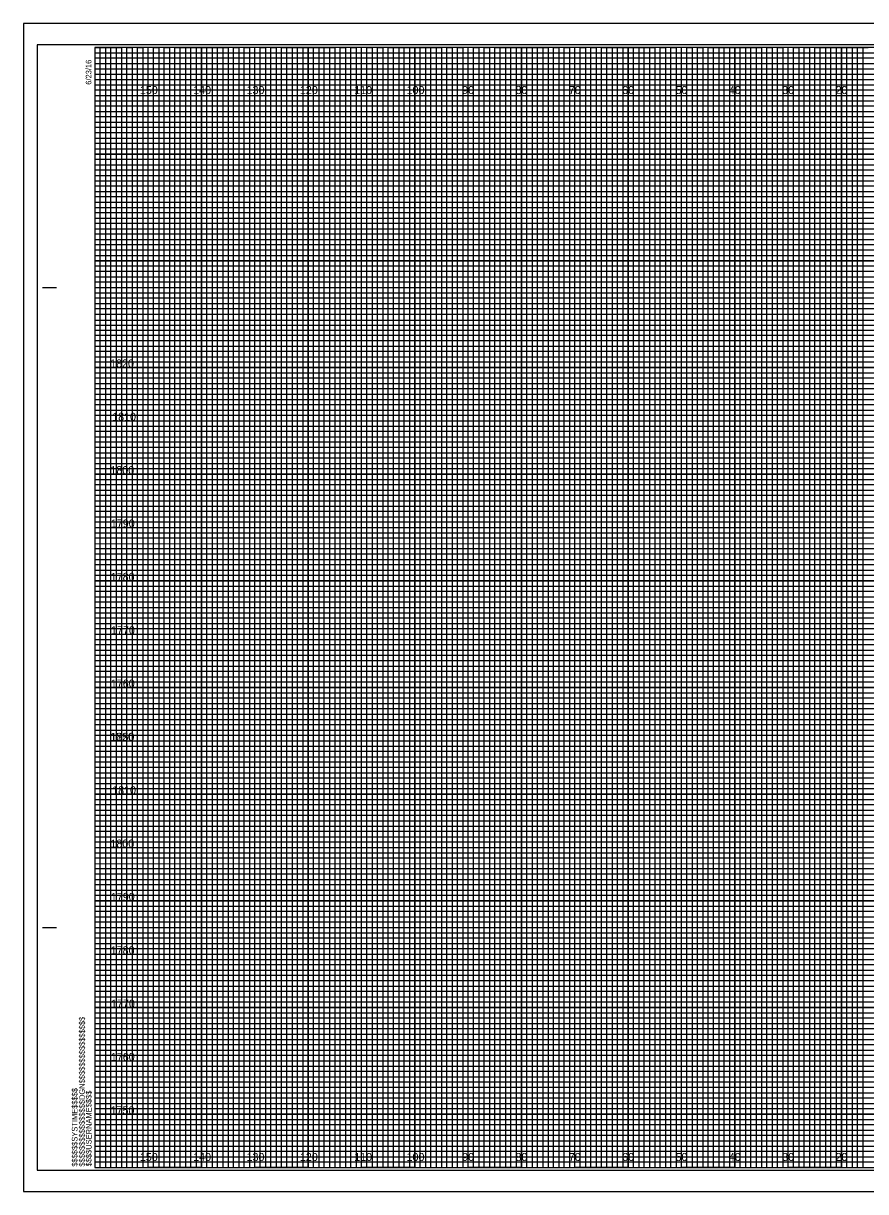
# Model space of a CAD drawing. Extents: x -419 to 4739, y -630 to 13534.
# Drawn here: x 476.2 to 634.1, y 1968 to 2187 of the extents above; entities that cross this region are included whole.
import ezdxf

# ---------------------------------------------------------------- set-up
doc = ezdxf.new("R2010")
doc.units = 0
for name, color, linetype in [('Old_Level_62', 7, 'Continuous'), ('Pattern 1', 7, 'Continuous'), ('Pattern 18', 7, 'Continuous'), ('Pattern 4', 7, 'Continuous'), ('Pattern 5', 7, 'Continuous'), ('Prop Dimension', 7, 'Continuous'), ('Prop Horizontal Alignment', 7, 'Continuous'), ('Raster_Level_0', 7, 'Continuous'), ('Scratch_Level_0', 7, 'Continuous'), ('Scratch_Level_3', 7, 'Continuous'), ('Scratch_Level_5', 7, 'Continuous')]:
    doc.layers.add(name, color=color, linetype=linetype)

msp = doc.modelspace()

# ---------------------------------------------------------------- linework, layer by layer
at = {"layer": 'Old_Level_62'}
for p, q in [((479.78, 2137.54), (482.28, 2137.54)), ((479.88, 2137.54), (482.38, 2137.54)), ((479.78, 2017.54), (482.28, 2017.54)), ((479.88, 2017.54), (482.38, 2017.54)), ((489.58, 1972.54), (489.58, 1972.54)), ((489.58, 1972.54), (489.58, 1972.54)), ((489.58, 1972.54), (489.58, 1972.54)), ((489.58, 1972.54), (489.58, 1972.54)), ((489.58, 1972.54), (489.58, 1972.54)), ((489.58, 1972.54), (489.58, 1972.54)), ((489.58, 1972.54), (489.58, 1972.54))]:
    msp.add_line(p, q, dxfattribs=at)
msp.add_lwpolyline([(809.58, 2182.54), (489.58, 2182.54), (489.58, 1972.54), (809.58, 1972.54)], close=True, dxfattribs=at)
at = {"layer": 'Pattern 18'}
msp.add_lwpolyline([(476.18, 1968.04), (812.88, 1968.04), (812.88, 2187.04), (476.18, 2187.04)], close=True, dxfattribs=at)
at = {"layer": 'Pattern 4'}
for p, q in [((489.58, 2181.54), (749.58, 2181.54)), ((749.58, 2180.52), (489.58, 2180.52)), ((489.58, 2180.52), (489.58, 2179.54)), ((489.58, 2179.54), (749.58, 2179.54)), ((749.58, 2178.43), (489.58, 2178.43)), ((489.58, 2178.43), (489.58, 2176.54)), ((489.58, 2176.54), (809.58, 2176.54))]:
    msp.add_line(p, q, dxfattribs=at)
for points in [[(489.58, 2175.54), (759.58, 2175.54), (809.58, 2175.54), (809.58, 2174.54), (489.58, 2174.54)], [(489.58, 2173.54), (809.58, 2173.54), (809.58, 2171.54), (489.58, 2171.54)], [(489.58, 2170.54), (809.58, 2170.54), (809.58, 2169.54), (489.58, 2169.52)], [(489.58, 2168.54), (809.58, 2168.54), (809.58, 2166.54), (489.58, 2166.54)], [(489.58, 2165.54), (809.58, 2165.54), (809.58, 2164.54), (489.58, 2164.54)], [(489.58, 2163.54), (809.58, 2163.54), (809.58, 2161.54), (489.58, 2161.54)], [(489.58, 2160.54), (809.58, 2160.54), (809.58, 2159.54), (489.58, 2159.54)], [(489.58, 2158.54), (809.58, 2158.54), (809.58, 2156.54), (489.58, 2156.54)], [(489.58, 2155.54), (809.58, 2155.54), (809.58, 2154.54), (489.58, 2154.54)], [(489.58, 2153.54), (809.58, 2153.54), (809.58, 2151.54), (489.58, 2151.54)], [(489.58, 2150.54), (809.58, 2150.54), (809.58, 2149.54), (489.58, 2149.54)], [(489.58, 2148.54), (809.58, 2148.54), (809.58, 2146.49), (809.58, 2145.54), (809.58, 2144.54), (489.58, 2144.54)], [(489.58, 2146.54), (809.58, 2146.54), (809.58, 2145.54), (489.58, 2145.54)], [(489.58, 2143.54), (809.58, 2143.54), (809.58, 2141.54), (489.58, 2141.57)], [(489.58, 2141.57), (809.58, 2141.54), (809.58, 2140.54), (489.58, 2140.54)], [(489.58, 2139.54), (809.58, 2139.54), (809.58, 2138.54), (489.58, 2138.54)], [(489.58, 2136.54), (809.58, 2136.54), (809.58, 2135.54), (489.58, 2135.54)], [(489.58, 2134.54), (809.58, 2134.54), (809.58, 2133.54), (489.58, 2133.54)], [(489.51, 2131.43), (809.58, 2131.43), (809.58, 2130.42), (489.51, 2130.42)], [(489.58, 2129.54), (809.58, 2129.54), (809.58, 2128.54), (489.58, 2128.54)], [(489.58, 2126.54), (809.58, 2126.54), (809.58, 2125.54), (489.58, 2125.54)], [(489.58, 2124.54), (809.58, 2124.54), (809.58, 2123.54), (489.58, 2123.54)], [(489.58, 2121.54), (809.58, 2121.54), (809.58, 2120.54), (489.58, 2120.54)], [(489.58, 2119.54), (809.58, 2119.54), (809.58, 2118.54), (489.58, 2118.54)], [(489.58, 2116.54), (809.58, 2116.54), (809.58, 2115.54), (489.58, 2115.54)], [(489.58, 2114.54), (809.58, 2114.54), (809.58, 2113.54), (489.58, 2113.54)], [(489.58, 2111.54), (809.58, 2111.54), (809.57, 2110.52), (489.58, 2110.54)], [(489.58, 2109.54), (809.58, 2109.54), (809.58, 2108.54), (489.58, 2108.54)], [(489.58, 2106.54), (809.58, 2106.54), (809.58, 2105.54), (489.58, 2105.54)], [(489.58, 2104.54), (809.58, 2104.54), (809.58, 2103.54), (489.58, 2103.54)], [(489.58, 2101.54), (809.58, 2101.54), (809.58, 2100.54), (489.58, 2100.54)], [(489.58, 2099.54), (809.58, 2099.54), (809.58, 2098.54), (489.58, 2098.54)], [(489.58, 2096.54), (809.58, 2096.54), (809.58, 2095.54), (489.58, 2095.54)], [(489.58, 2094.54), (809.58, 2094.54), (809.58, 2093.54), (489.58, 2093.54)], [(489.58, 2091.54), (809.58, 2091.54), (809.58, 2090.54), (489.58, 2090.54)], [(489.58, 2089.53), (809.65, 2089.45), (809.58, 2088.54), (489.58, 2088.54)], [(489.58, 2086.54), (809.58, 2086.54), (809.58, 2085.54), (489.58, 2085.54)], [(489.58, 2084.54), (809.58, 2084.54), (809.58, 2083.54), (489.58, 2083.54)], [(489.58, 2081.54), (809.58, 2081.54), (809.58, 2080.54), (489.58, 2080.54)], [(489.58, 2079.54), (809.58, 2079.54), (809.58, 2078.54), (489.58, 2078.54)], [(489.58, 2076.54), (809.58, 2076.54), (809.58, 2075.54), (489.58, 2075.54)], [(489.58, 2074.54), (809.58, 2074.54), (809.58, 2073.54), (489.58, 2073.54)], [(489.58, 2071.54), (809.58, 2071.54), (809.58, 2070.54), (489.58, 2070.54)], [(489.58, 2069.54), (809.58, 2069.54), (809.58, 2068.54), (489.58, 2068.54)], [(489.58, 2066.54), (809.58, 2066.54), (809.58, 2065.54), (489.58, 2065.54)], [(489.58, 2064.54), (809.58, 2064.54), (809.58, 2063.54), (489.58, 2063.54)], [(489.58, 2061.54), (809.58, 2061.54), (809.58, 2060.54), (489.58, 2060.54)], [(489.58, 2059.54), (809.58, 2059.54), (809.58, 2058.54), (489.58, 2058.54)], [(489.58, 2056.54), (809.58, 2056.54), (809.58, 2055.54), (489.58, 2055.54)], [(489.58, 2054.54), (809.58, 2054.54), (809.58, 2053.54), (489.58, 2053.54)], [(489.58, 2051.54), (809.58, 2051.54), (809.57, 2050.52), (489.58, 2050.54)], [(489.58, 2049.54), (809.58, 2049.54), (809.58, 2048.54), (489.58, 2048.54)], [(489.58, 2046.54), (809.58, 2046.54), (809.58, 2045.54), (489.58, 2045.54)], [(489.58, 2044.54), (809.58, 2044.54), (809.58, 2043.54), (489.58, 2043.54)], [(489.58, 2041.54), (809.58, 2041.54), (809.58, 2040.54), (489.58, 2040.54)], [(489.58, 2039.54), (809.58, 2039.54), (809.58, 2038.54), (489.58, 2038.54)], [(489.58, 2036.54), (809.58, 2036.54), (809.58, 2035.54), (489.58, 2035.54)], [(489.58, 2034.54), (809.58, 2034.54), (809.58, 2033.54), (489.58, 2033.54)], [(489.58, 2031.54), (809.58, 2031.54), (809.58, 2030.54), (489.58, 2030.54)], [(489.58, 2029.53), (809.65, 2029.45), (809.58, 2028.54), (489.58, 2028.54)], [(489.58, 2026.54), (809.58, 2026.54), (809.58, 2025.54), (489.58, 2025.54)], [(489.58, 2024.54), (809.58, 2024.54), (809.58, 2023.54), (489.58, 2023.54)], [(489.58, 2021.54), (809.58, 2021.54), (809.58, 2020.54), (489.58, 2020.54)], [(489.58, 2019.54), (809.58, 2019.54), (809.58, 2018.54), (489.58, 2018.54)], [(489.58, 2016.54), (809.58, 2016.54), (809.58, 2015.54), (489.58, 2015.54)], [(489.58, 2014.54), (809.58, 2014.54), (809.58, 2013.54), (489.58, 2013.54)], [(489.58, 2011.54), (809.58, 2011.54), (809.58, 2010.54), (489.58, 2010.54)], [(489.58, 2009.54), (809.58, 2009.54), (809.58, 2008.54), (489.58, 2008.54)], [(489.58, 2006.54), (809.58, 2006.54), (809.58, 2005.54), (489.58, 2005.54)], [(489.58, 2004.54), (809.58, 2004.54), (809.58, 2003.54), (489.58, 2003.54)], [(489.58, 2001.54), (809.58, 2001.54), (809.58, 2000.54), (489.58, 2000.54)], [(489.58, 1999.54), (809.58, 1999.54), (809.58, 1998.54), (489.58, 1998.54)], [(489.58, 1996.54), (809.58, 1996.54), (809.58, 1995.54), (489.58, 1995.54)], [(489.58, 1994.54), (809.58, 1994.54), (809.58, 1993.54), (489.58, 1993.54)], [(489.58, 1991.54), (809.58, 1991.54), (809.58, 1990.54), (489.58, 1990.54)], [(489.58, 1989.54), (809.58, 1989.54), (809.58, 1988.54), (489.58, 1988.54)], [(489.58, 1986.54), (809.58, 1986.54), (809.58, 1985.54), (489.58, 1985.54)], [(489.58, 1984.54), (809.58, 1984.54), (809.58, 1983.54), (489.58, 1983.54)], [(489.58, 1981.54), (809.58, 1981.54), (809.58, 1980.54), (489.58, 1980.54)], [(489.58, 1979.54), (809.58, 1979.54), (809.58, 1978.54), (489.58, 1978.54)], [(489.58, 1976.54), (809.58, 1976.54), (809.58, 1975.54), (489.58, 1975.54)], [(489.58, 1974.54), (809.58, 1974.54), (809.58, 1973.54), (489.58, 1973.54)]]:
    msp.add_lwpolyline(points, dxfattribs=at)
at = {"layer": 'Pattern 5'}
for p, q in [((812.88, 2187.04), (476.18, 2187.04)), ((476.18, 2187.04), (476.18, 1968.04)), ((476.18, 1968.04), (812.88, 1968.04))]:
    msp.add_line(p, q, dxfattribs=at)
at = {"layer": 'Prop Dimension'}
for points in [[(489.58, 1972.54), (490.58, 1972.54), (490.58, 2182.54), (491.58, 2182.54), (491.58, 1972.54)], [(491.58, 1972.54), (492.58, 1972.54), (492.58, 2182.54), (493.58, 2182.54), (493.58, 1972.54)], [(494.58, 1972.54), (495.58, 1972.54), (495.58, 2182.54), (496.58, 2182.54), (496.58, 1972.54)], [(496.58, 1972.54), (497.58, 1972.54), (497.58, 2182.54), (498.58, 2182.54), (498.58, 1972.54)], [(499.58, 1972.54), (500.58, 1972.54), (500.58, 2182.54), (501.58, 2182.54), (501.58, 1972.54)], [(501.58, 1972.54), (502.58, 1972.54), (502.58, 2182.54), (503.58, 2182.54), (503.58, 1972.54)], [(504.58, 1972.54), (505.58, 1972.54), (505.58, 2182.54), (506.58, 2182.54), (506.58, 1972.54)], [(506.58, 1972.54), (507.58, 1972.54), (507.58, 2182.54), (508.58, 2182.54), (508.58, 1972.54)], [(509.58, 1972.54), (510.58, 1972.54), (510.58, 2182.54), (511.58, 2182.54), (511.58, 1972.54)], [(511.58, 1972.54), (512.58, 1972.54), (512.58, 2182.54), (513.58, 2182.54), (513.58, 1972.54)], [(514.58, 1972.54), (515.58, 1972.54), (515.58, 2182.54), (516.58, 2182.54), (516.58, 1972.54)], [(516.58, 1972.54), (517.58, 1972.54), (517.58, 2182.54), (518.58, 2182.54), (518.58, 1972.54)], [(519.58, 1972.54), (520.58, 1972.54), (520.58, 2182.54), (521.58, 2182.54), (521.58, 1972.54)], [(521.58, 1972.54), (522.58, 1972.54), (522.58, 2182.54), (523.58, 2182.54), (523.58, 1972.54)], [(524.58, 1972.54), (525.58, 1972.54), (525.58, 2182.54), (526.58, 2182.54), (526.58, 1972.54)], [(526.58, 1972.54), (527.58, 1972.54), (527.58, 2182.54), (528.58, 2182.54), (528.58, 1972.54)], [(529.58, 1972.54), (530.58, 1972.54), (530.58, 2182.54), (531.58, 2182.54), (531.58, 1972.54)], [(531.58, 1972.54), (532.58, 1972.54), (532.58, 2182.54), (533.58, 2182.54), (533.58, 1972.54)], [(534.58, 1972.54), (535.58, 1972.54), (535.58, 2182.54), (536.58, 2182.54), (536.58, 1972.54)], [(536.58, 1972.54), (537.58, 1972.54), (537.58, 2182.54), (538.58, 2182.54), (538.58, 1972.54)], [(539.58, 1972.54), (540.58, 1972.54), (540.58, 2182.54), (541.58, 2182.54), (541.58, 1972.54)], [(541.58, 1972.54), (542.58, 1972.54), (542.58, 2182.54), (543.58, 2182.54), (543.58, 1972.54)], [(544.58, 1972.54), (545.58, 1972.54), (545.58, 2182.54), (546.58, 2182.54), (546.58, 1972.54)], [(546.58, 1972.54), (547.58, 1972.54), (547.58, 2182.54), (548.58, 2182.54), (548.58, 1972.54)], [(549.58, 1972.54), (550.58, 1972.54), (550.58, 2182.54), (551.58, 2182.54), (551.58, 1972.54)], [(551.58, 1972.54), (552.58, 1972.54), (552.58, 2182.54), (553.58, 2182.54), (553.58, 1972.54)], [(554.58, 1972.54), (555.58, 1972.54), (555.58, 2182.54), (556.58, 2182.54), (556.58, 1972.54)], [(556.58, 1972.54), (557.58, 1972.54), (557.58, 2182.54), (558.58, 2182.54), (558.58, 1972.54)], [(559.58, 1972.54), (560.58, 1972.54), (560.58, 2182.54), (561.58, 2182.54), (561.58, 1972.54)], [(561.58, 1972.54), (562.58, 1972.54), (562.58, 2182.54), (563.58, 2182.54), (563.58, 1972.54)], [(564.58, 1972.54), (565.58, 1972.54), (565.58, 2182.54), (566.58, 2182.54), (566.58, 1972.54)], [(566.58, 1972.54), (567.58, 1972.54), (567.58, 2182.54), (568.58, 2182.54), (568.58, 1972.54)], [(569.58, 1972.54), (570.58, 1972.54), (570.58, 2182.54), (571.58, 2182.54), (571.58, 1972.54)], [(571.58, 1972.54), (572.58, 1972.54), (572.58, 2182.54), (573.58, 2182.54), (573.58, 1972.54)], [(574.58, 1972.54), (575.58, 1972.54), (575.58, 2182.54), (576.58, 2182.54), (576.58, 1972.54)], [(576.58, 1972.54), (577.58, 1972.54), (577.58, 2182.54), (578.58, 2182.54), (578.58, 1972.54)], [(579.58, 1972.54), (580.58, 1972.54), (580.58, 2182.54), (581.58, 2182.54), (581.58, 1972.54)], [(581.58, 1972.54), (582.58, 1972.54), (582.58, 2182.54), (583.58, 2182.54), (583.58, 1972.54)], [(584.58, 1972.54), (585.58, 1972.54), (585.58, 2182.54), (586.58, 2182.54), (586.58, 1972.54)], [(586.58, 1972.54), (587.58, 1972.54), (587.58, 2182.54), (588.58, 2182.54), (588.58, 1972.54)], [(589.58, 1972.54), (590.58, 1972.54), (590.58, 2182.54), (591.58, 2182.54), (591.58, 1972.54)], [(591.58, 1972.54), (592.58, 1972.54), (592.58, 2182.54), (593.58, 2182.54), (593.58, 1972.54)], [(594.58, 1972.54), (595.58, 1972.54), (595.58, 2182.54), (596.58, 2182.54), (596.58, 1972.54)], [(596.58, 1972.54), (597.58, 1972.54), (597.58, 2182.54), (598.58, 2182.54), (598.58, 1972.54)], [(599.58, 1972.54), (600.58, 1972.54), (600.58, 2182.54), (601.58, 2182.54), (601.58, 1972.54)], [(601.58, 1972.54), (602.58, 1972.54), (602.58, 2182.54), (603.58, 2182.54), (603.58, 1972.54)], [(604.58, 1972.54), (605.58, 1972.54), (605.58, 2182.54), (606.58, 2182.54), (606.58, 1972.54)], [(606.58, 1972.54), (607.58, 1972.54), (607.58, 2182.54), (608.58, 2182.54), (608.58, 1972.54)], [(609.58, 1972.54), (610.58, 1972.54), (610.58, 2182.54), (611.58, 2182.54), (611.58, 1972.54)], [(611.58, 1972.54), (612.58, 1972.54), (612.58, 2182.54), (613.58, 2182.54), (613.58, 1972.54)], [(614.58, 1972.54), (615.58, 1972.54), (615.58, 2182.54), (616.58, 2182.54), (616.58, 1972.54)], [(616.58, 1972.54), (617.58, 1972.54), (617.58, 2182.54), (618.58, 2182.54), (618.58, 1972.54)], [(619.58, 1972.54), (620.58, 1972.54), (620.58, 2182.54), (621.58, 2182.54), (621.58, 1972.54)], [(621.58, 1972.54), (622.58, 1972.54), (622.58, 2182.54), (623.58, 2182.54), (623.58, 1972.54)], [(624.58, 1972.54), (625.58, 1972.54), (625.58, 2182.54), (626.58, 2182.54), (626.58, 1972.54)], [(626.58, 1972.54), (627.58, 1972.54), (627.58, 2182.54), (628.58, 2182.54), (628.58, 1972.54)], [(629.58, 1972.54), (630.58, 1972.54), (630.58, 2182.54), (631.58, 2182.54), (631.58, 1972.54)], [(631.58, 1972.54), (632.58, 1972.54), (632.58, 2182.54), (633.58, 2182.54), (633.58, 1972.54)]]:
    msp.add_lwpolyline(points, dxfattribs=at)
at = {"layer": 'Prop Horizontal Alignment'}
for points in [[(489.58, 2182.54), (494.58, 2182.54), (494.58, 1972.54), (504.58, 1972.54), (504.58, 2182.54), (514.58, 2182.54), (514.58, 1972.54), (524.58, 1972.54), (524.58, 2182.54), (534.58, 2182.54), (534.58, 1972.54), (544.58, 1972.54), (544.58, 2182.54), (554.58, 2182.54), (554.58, 1972.54), (564.58, 1972.54), (564.58, 2182.54), (574.58, 2182.54), (574.58, 1972.54), (584.58, 1972.54), (584.58, 2182.54), (594.58, 2182.54), (594.58, 1972.54), (604.58, 1972.54), (604.58, 2182.54), (614.58, 2182.54), (614.58, 1972.54), (624.58, 1972.54), (624.58, 2182.54), (634.58, 2182.54)], [(489.58, 2177.54), (764.58, 2177.54)], [(489.58, 2157.54), (809.58, 2157.54), (809.58, 2167.54), (489.58, 2167.54)], [(489.58, 2137.54), (809.58, 2137.54), (809.58, 2147.54), (489.58, 2147.54)], [(489.58, 2117.54), (809.58, 2117.54), (809.58, 2127.54), (489.58, 2127.54)], [(489.58, 2097.54), (809.58, 2097.54), (809.58, 2107.54), (489.58, 2107.54)], [(489.58, 2077.54), (809.58, 2077.54), (809.58, 2087.54), (489.58, 2087.54)], [(489.58, 2057.54), (809.58, 2057.54), (809.58, 2067.54), (489.58, 2067.54)], [(489.58, 2037.54), (809.58, 2037.54), (809.58, 2047.54), (489.58, 2047.54)], [(489.58, 2017.54), (809.58, 2017.54), (809.58, 2027.54), (489.58, 2027.54)], [(489.58, 1997.54), (809.58, 1997.54), (809.58, 2007.54), (489.58, 2007.54)], [(489.58, 1977.54), (809.58, 1977.54), (809.58, 1987.54), (489.58, 1987.54)]]:
    msp.add_lwpolyline(points, dxfattribs=at)
at = {"layer": 'Scratch_Level_0'}
for p, q in [((499.58, 1972.54), (499.58, 2182.54)), ((509.58, 1972.54), (509.58, 2182.54)), ((519.58, 1972.54), (519.58, 2182.54)), ((529.58, 1972.54), (529.58, 2182.54)), ((539.58, 1972.54), (539.58, 2182.54)), ((549.58, 1972.54), (549.58, 2182.54)), ((559.58, 1972.54), (559.58, 2182.54)), ((569.58, 1972.54), (569.58, 2182.54)), ((579.58, 1972.54), (579.58, 2182.54)), ((589.58, 1972.54), (589.58, 2182.54)), ((599.58, 1972.54), (599.58, 2182.54)), ((609.58, 1972.54), (609.58, 2182.54)), ((619.58, 1972.54), (619.58, 2182.54)), ((629.58, 1972.54), (629.58, 2182.54)), ((489.58, 2172.54), (809.58, 2172.54)), ((489.58, 2162.54), (809.58, 2162.54)), ((489.58, 2152.54), (809.58, 2152.54)), ((489.58, 2142.54), (809.58, 2142.54)), ((489.58, 2132.54), (809.58, 2132.54)), ((489.58, 2122.54), (809.58, 2122.54)), ((489.58, 2112.54), (809.58, 2112.54)), ((489.58, 2102.54), (809.58, 2102.54)), ((489.58, 2092.54), (809.58, 2092.54)), ((489.58, 2082.54), (809.58, 2082.54)), ((489.58, 2072.54), (809.58, 2072.54)), ((489.58, 2062.54), (809.58, 2062.54)), ((489.58, 2052.54), (809.58, 2052.54)), ((489.58, 2042.54), (809.58, 2042.54)), ((489.58, 2032.54), (809.58, 2032.54)), ((489.58, 2022.54), (809.58, 2022.54)), ((489.58, 2012.54), (809.58, 2012.54)), ((489.58, 2002.54), (809.58, 2002.54)), ((489.58, 1992.54), (809.58, 1992.54)), ((489.58, 1982.54), (809.58, 1982.54))]:
    msp.add_line(p, q, dxfattribs=at)
at = {"layer": 'Scratch_Level_3'}
for p, q in [((499.58, 2182.54), (489.58, 2182.54)), ((499.58, 1972.54), (499.58, 2182.54)), ((519.58, 2182.54), (509.58, 2182.54)), ((509.58, 2182.54), (509.58, 1972.54)), ((519.58, 1972.54), (519.58, 2182.54)), ((539.58, 2182.54), (529.58, 2182.54)), ((529.58, 2182.54), (529.58, 1972.54)), ((539.58, 1972.54), (539.58, 2182.54)), ((559.58, 2182.54), (549.58, 2182.54)), ((549.58, 2182.54), (549.58, 1972.54)), ((559.58, 1972.54), (559.58, 2182.54)), ((579.58, 2182.54), (569.58, 2182.54)), ((569.58, 2182.54), (569.58, 1972.54)), ((579.58, 1972.54), (579.58, 2182.54)), ((599.58, 2182.54), (589.58, 2182.54)), ((589.58, 2182.54), (589.58, 1972.54)), ((599.58, 1972.54), (599.58, 2182.54)), ((619.58, 2182.54), (609.58, 2182.54)), ((609.58, 2182.54), (609.58, 1972.54)), ((619.58, 1972.54), (619.58, 2182.54)), ((639.58, 2182.54), (629.58, 2182.54)), ((629.58, 2182.54), (629.58, 1972.54)), ((509.58, 1972.54), (499.58, 1972.54)), ((529.58, 1972.54), (519.58, 1972.54)), ((549.58, 1972.54), (539.58, 1972.54)), ((569.58, 1972.54), (559.58, 1972.54)), ((589.58, 1972.54), (579.58, 1972.54)), ((609.58, 1972.54), (599.58, 1972.54)), ((629.58, 1972.54), (619.58, 1972.54))]:
    msp.add_line(p, q, dxfattribs=at)
for points in [[(489.58, 2172.54), (809.58, 2172.54), (809.58, 2162.54), (489.58, 2162.54)], [(489.58, 2152.54), (809.58, 2152.54), (809.58, 2142.54), (489.58, 2142.54)], [(489.58, 2132.54), (809.58, 2132.54), (809.58, 2122.54), (489.58, 2122.54)], [(489.58, 2112.54), (809.58, 2112.54), (809.58, 2102.54), (489.58, 2102.54)], [(489.58, 2092.54), (809.58, 2092.54), (809.58, 2082.54), (489.58, 2082.54)], [(489.58, 2072.54), (809.58, 2072.54), (809.58, 2062.54), (489.58, 2062.54)], [(489.58, 2052.54), (809.58, 2052.54), (809.58, 2042.54), (489.58, 2042.54)], [(489.58, 2032.54), (809.58, 2032.54), (809.58, 2022.54), (489.58, 2022.54)], [(489.58, 2012.54), (809.58, 2012.54), (809.58, 2002.54), (489.58, 2002.54)], [(489.58, 1992.54), (809.58, 1992.54), (809.58, 1982.54), (489.58, 1982.54)]]:
    msp.add_lwpolyline(points, dxfattribs=at)
at = {"layer": 'Scratch_Level_5'}
msp.add_lwpolyline([(478.78, 1972.04), (811.98, 1972.04), (811.98, 2183.04), (478.78, 2183.04)], close=True, dxfattribs=at)

# ---------------------------------------------------------------- texts
at = {"layer": 'Old_Level_62'}
for s, p in [('6/23/16', (488.93, 2175.54)), ('$$$$$$$$$$$$$$$$DGN$$$$$$$$$$$$$$$$', (487.7, 1972.72)), ('$$$$$$SYSTIME$$$$$', (486.32, 1972.72)), ('$$$$USERNAME$$$$', (488.96, 1972.77))]:
    msp.add_text(s, height=1.05, rotation=90, dxfattribs=at).set_placement(p)
at = {"layer": 'Pattern 1'}
for s, p in [('1820', (492.45, 2122.54)), ('1810', (492.83, 2112.54)), ('1800', (492.5, 2102.54)), ('1790', (492.58, 2092.54)), ('1780', (492.56, 2082.54)), ('1770', (492.62, 2072.54)), ('1760', (492.58, 2062.54)), ('1820', (492.45, 2052.54)), ('1750', (492.53, 2052.54)), ('1810', (492.83, 2042.54)), ('1800', (492.5, 2032.54)), ('1790', (492.58, 2022.54)), ('1780', (492.56, 2012.54)), ('1770', (492.62, 2002.54)), ('1760', (492.58, 1992.54)), ('1750', (492.53, 1982.54))]:
    msp.add_text(s, height=1.5, dxfattribs=at).set_placement(p)
at = {"layer": 'Raster_Level_0'}
for s, p in [('150', (498.02, 2173.79)), ('140', (508.02, 2173.79)), ('130', (518.02, 2173.79)), ('120', (528.02, 2173.79)), ('110', (538.2, 2173.79)), ('100', (548.02, 2173.79)), ('90', (558.44, 2173.79)), ('80', (568.44, 2173.79)), ('70', (578.44, 2173.79)), ('60', (588.44, 2173.79)), ('50', (598.44, 2173.79)), ('40', (608.44, 2173.79)), ('30', (618.44, 2173.79)), ('20', (628.44, 2173.79)), ('150', (498.02, 1973.79)), ('140', (508.02, 1973.79)), ('130', (518.02, 1973.79)), ('120', (528.02, 1973.79)), ('110', (538.2, 1973.79)), ('100', (548.02, 1973.79)), ('90', (558.44, 1973.79)), ('80', (568.44, 1973.79)), ('70', (578.44, 1973.79)), ('60', (588.44, 1973.79)), ('50', (598.44, 1973.79)), ('40', (608.44, 1973.79)), ('30', (618.44, 1973.79)), ('20', (628.44, 1973.79))]:
    msp.add_text(s, height=1.5, dxfattribs=at).set_placement(p)

doc.saveas('drawing.dxf')
